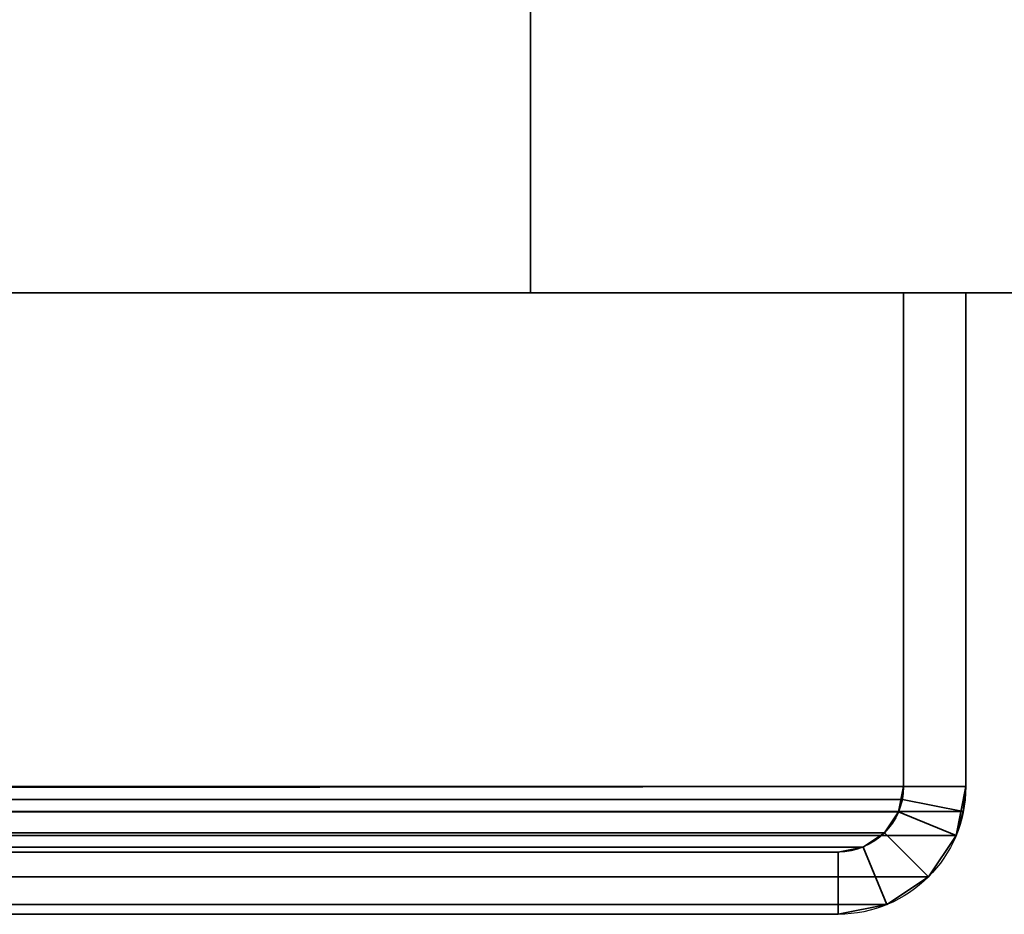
# Model space of a CAD drawing. Header units: millimetres. Extents: x -508 to 6708, y -115 to 193.
# Tile 651 of 656: x 1895 to 1919, y -25 to -3. Entities that reach past the tile are written whole.
import ezdxf

# ---------------------------------------------------------------- set-up
doc = ezdxf.new("R2010")
doc.units = ezdxf.units.MM
doc.layers.add('151', color=7, linetype='Continuous', true_color=0xffffff)

# ---------------------------------------------------------------- blocks, each defined once
blk = doc.blocks.new('UG_SURFACE_002')
at = {"layer": '151', "color": 252, "linetype": 'Continuous', "lineweight": 35}
for points in [[(2057.5, -10, 2215.25), (2057.5, 174.4, 2215.25), (942.5, 174.4, 2215.25), (942.5, -10, 2215.25)], [(1092.5, -10, 2065.25), (1092.5, 174.4, 2065.25), (1907.5, 174.4, 2065.25), (1907.5, -10, 2065.25)], [(1907.5, -10, -7.75), (1907.5, 174.4, -7.75), (2057.5, 174.4, -7.75), (2057.5, -10, -7.75)], [(1907.5, -10, 2065.25), (1907.5, 174.4, 2065.25), (1907.5, 174.4, -7.75), (1907.5, -10, -7.75)], [(2057.5, -10, 2215.25), (942.5, -10, 2215.25), (1092.5, -10, 2065.25), (1907.5, -10, 2065.25)], [(1907.5, -10, 2065.25), (1907.5, -10, -7.75), (2057.5, -10, -7.75), (2057.5, -10, 2215.25)]]:
    blk.add_3dface(points, dxfattribs=at)
blk = doc.blocks.new('UG_SURFACE_148')
at = {"layer": '151', "color": 252, "linetype": 'Continuous', "lineweight": 35}
for points in [[(1082, -10, 2075.25), (1918, -10, 2075.25), (1916.5, -10, 2073.75), (1083.5, -10, 2073.75)], [(1082, -10, 2075.25), (1082, -21.92, 2075.25), (1918, -21.92, 2075.25), (1918, -10, 2075.25)], [(1083.5, -10, 2073.75), (1916.5, -10, 2073.75), (1916.5, -21.92, 2073.75), (1083.5, -21.92, 2073.75)], [(1916.5, -21.92, 2073.75), (1916.5, -10, 2073.75), (1918, -10, 2075.25), (1918, -21.92, 2075.25)], [(1918, -21.92, 2075.25), (1082, -21.92, 2075.25), (1082.059, -22.521, 2075.191)], [(1917.941, -22.521, 2075.191), (1918, -21.92, 2075.25), (1082.059, -22.521, 2075.191)], [(1083.53, -22.228, 2073.72), (1083.5, -21.92, 2073.75), (1916.5, -21.92, 2073.75)], [(1083.53, -22.228, 2073.72), (1916.5, -21.92, 2073.75), (1916.47, -22.228, 2073.72)], [(1918, -21.92, 2075.25), (1917.941, -22.521, 2075.191), (1916.47, -22.228, 2073.72), (1916.5, -21.92, 2073.75)], [(1916.47, -22.228, 2073.72), (1916.38, -22.525, 2073.63), (1083.62, -22.525, 2073.63), (1083.53, -22.228, 2073.72)], [(1917.941, -22.521, 2075.191), (1917.765, -23.099, 2075.016), (1916.38, -22.525, 2073.63), (1916.47, -22.228, 2073.72)], [(1082.059, -22.521, 2075.191), (1082.235, -23.099, 2075.016), (1917.765, -23.099, 2075.016), (1917.941, -22.521, 2075.191)], [(1916.037, -23.037, 2073.287), (1083.963, -23.037, 2073.287), (1083.62, -22.525, 2073.63), (1916.38, -22.525, 2073.63)], [(1917.765, -23.099, 2075.016), (1917.098, -24.098, 2074.348), (1916.037, -23.037, 2073.287), (1916.38, -22.525, 2073.63)], [(1915.525, -23.38, 2072.775), (1084.475, -23.38, 2072.775), (1083.963, -23.037, 2073.287), (1916.037, -23.037, 2073.287)], [(1915.525, -23.38, 2072.775), (1916.037, -23.037, 2073.287), (1917.098, -24.098, 2074.348), (1916.099, -24.766, 2073.349)], [(1917.765, -23.099, 2075.016), (1082.235, -23.099, 2075.016), (1082.902, -24.098, 2074.348), (1917.098, -24.098, 2074.348)], [(1914.92, -23.5, 2072.17), (1085.08, -23.5, 2072.17), (1084.475, -23.38, 2072.775), (1915.525, -23.38, 2072.775)], [(1085.08, -23.5, 2072.17), (1914.92, -23.5, 2072.17), (1866.08, -23.5, 2023.33), (1133.92, -23.5, 2023.33)], [(1914.92, -25, 2072.17), (1866.08, -25, 2023.33), (1866.08, -23.5, 2023.33), (1914.92, -23.5, 2072.17)], [(1914.92, -23.5, 2072.17), (1915.525, -23.38, 2072.775), (1916.099, -24.766, 2073.349), (1914.92, -25, 2072.17)], [(1917.098, -24.098, 2074.348), (1082.902, -24.098, 2074.348), (1083.901, -24.766, 2073.349), (1916.099, -24.766, 2073.349)], [(1916.099, -24.766, 2073.349), (1083.901, -24.766, 2073.349), (1085.08, -25, 2072.17), (1914.92, -25, 2072.17)], [(1085.08, -25, 2072.17), (1133.92, -25, 2023.33), (1866.08, -25, 2023.33), (1914.92, -25, 2072.17)]]:
    blk.add_3dface(points, dxfattribs=at)
blk = doc.blocks.new('UG_SURFACE_149')
at = {"layer": '151', "color": 252, "linetype": 'Continuous', "lineweight": 35}
for points in [[(1918, -10, 2075.25), (1918, -10, -7.75), (1916.5, -10, -7.75), (1916.5, -10, 2073.75)], [(1916.5, -10, 2073.75), (1916.5, -10, -7.75), (1916.5, -21.92, -7.75), (1916.5, -21.92, 2073.75)], [(1916.5, -21.92, -7.75), (1916.5, -10, -7.75), (1918, -10, -7.75), (1918, -21.92, -7.75)], [(1918, -21.92, 2075.25), (1918, -10, 2075.25), (1916.5, -10, 2073.75), (1916.5, -21.92, 2073.75)], [(1918, -10, 2075.25), (1918, -21.92, 2075.25), (1918, -21.92, -7.75), (1918, -10, -7.75)], [(1916.5, -21.92, -7.75), (1916.38, -22.525, -7.75), (1916.38, -22.525, 2073.63)], [(1916.38, -22.525, 2073.63), (1916.47, -22.228, 2073.72), (1916.5, -21.92, -7.75)], [(1918, -21.92, -7.75), (1917.765, -23.099, -7.75), (1916.38, -22.525, -7.75), (1916.5, -21.92, -7.75)], [(1916.47, -22.228, 2073.72), (1916.5, -21.92, 2073.75), (1916.5, -21.92, -7.75)], [(1916.5, -21.92, 2073.75), (1916.47, -22.228, 2073.72), (1917.941, -22.521, 2075.191), (1918, -21.92, 2075.25)], [(1918, -21.92, -7.75), (1917.941, -22.521, 2075.191), (1917.765, -23.099, 2075.016)], [(1917.765, -23.099, 2075.016), (1917.765, -23.099, -7.75), (1918, -21.92, -7.75)], [(1918, -21.92, -7.75), (1918, -21.92, 2075.25), (1917.941, -22.521, 2075.191)], [(1916.47, -22.228, 2073.72), (1916.38, -22.525, 2073.63), (1917.765, -23.099, 2075.016), (1917.941, -22.521, 2075.191)], [(1916.38, -22.525, 2073.63), (1916.38, -22.525, -7.75), (1916.037, -23.037, -7.75), (1916.037, -23.037, 2073.287)], [(1916.037, -23.037, -7.75), (1916.38, -22.525, -7.75), (1917.765, -23.099, -7.75), (1917.098, -24.098, -7.75)], [(1916.38, -22.525, 2073.63), (1916.037, -23.037, 2073.287), (1917.098, -24.098, 2074.348), (1917.765, -23.099, 2075.016)], [(1916.037, -23.037, 2073.287), (1916.037, -23.037, -7.75), (1915.525, -23.38, -7.75), (1915.525, -23.38, 2072.775)], [(1917.098, -24.098, -7.75), (1916.099, -24.766, -7.75), (1915.525, -23.38, -7.75), (1916.037, -23.037, -7.75)], [(1916.099, -24.766, 2073.349), (1917.098, -24.098, 2074.348), (1916.037, -23.037, 2073.287), (1915.525, -23.38, 2072.775)], [(1917.098, -24.098, 2074.348), (1917.098, -24.098, -7.75), (1917.765, -23.099, -7.75), (1917.765, -23.099, 2075.016)], [(1914.92, -23.5, 2072.17), (1914.92, -23.5, -7.75), (1866.08, -23.5, -7.75), (1866.08, -23.5, 2023.33)], [(1866.08, -23.5, -7.75), (1914.92, -23.5, -7.75), (1914.92, -25, -7.75), (1866.08, -25, -7.75)], [(1866.08, -25, 2023.33), (1914.92, -25, 2072.17), (1914.92, -23.5, 2072.17), (1866.08, -23.5, 2023.33)], [(1915.525, -23.38, 2072.775), (1915.525, -23.38, -7.75), (1914.92, -23.5, -7.75), (1914.92, -23.5, 2072.17)], [(1914.92, -23.5, -7.75), (1915.525, -23.38, -7.75), (1916.099, -24.766, -7.75), (1914.92, -25, -7.75)], [(1914.92, -25, 2072.17), (1916.099, -24.766, 2073.349), (1915.525, -23.38, 2072.775), (1914.92, -23.5, 2072.17)], [(1916.099, -24.766, 2073.349), (1916.099, -24.766, -7.75), (1917.098, -24.098, -7.75), (1917.098, -24.098, 2074.348)], [(1914.92, -25, 2072.17), (1914.92, -25, -7.75), (1916.099, -24.766, -7.75), (1916.099, -24.766, 2073.349)], [(1914.92, -25, 2072.17), (1866.08, -25, 2023.33), (1866.08, -25, -7.75), (1914.92, -25, -7.75)]]:
    blk.add_3dface(points, dxfattribs=at)

msp = doc.modelspace()

# ---------------------------------------------------------------- linework, layer by layer
at = {"layer": '151', "color": 253, "linetype": 'Continuous', "lineweight": -3}
for p, q in [((1907.5, -10, 2065.25), (1907.5, 174.4, 2065.25)), ((1907.5, 174.4, -7.75), (1907.5, -10, -7.75)), ((942.5, -10, 2215.25), (2057.5, -10, 2215.25)), ((1918, -10, 2075.25), (1082, -10, 2075.25)), ((1916.5, -10, 2073.75), (1083.5, -10, 2073.75)), ((1907.5, -10, 2065.25), (1092.5, -10, 2065.25)), ((1907.5, -10, -7.75), (1907.5, -10, 2065.25)), ((1907.5, -10, -7.75), (2057.5, -10, -7.75)), ((1916.5, -10, 2073.75), (1916.5, -21.92, 2073.75)), ((1918, -10, 2075.25), (1916.5, -10, 2073.75)), ((1916.5, -10, -7.75), (1916.5, -21.92, -7.75)), ((1916.5, -10, -7.75), (1916.5, -10, 2073.75)), ((1916.5, -10, -7.75), (1918, -10, -7.75)), ((1916.5, -10, 2073.75), (1916.5, -21.92, 2073.75)), ((1918, -10, 2075.25), (1916.5, -10, 2073.75)), ((1918, -10, 2075.25), (1918, -21.92, 2075.25)), ((1918, -10, -7.75), (1918, -21.92, -7.75)), ((1918, -10, 2075.25), (1918, -21.92, 2075.25)), ((1918, -10, -7.75), (1918, -10, 2075.25)), ((1918, -21.92, 2075.25), (1082, -21.92, 2075.25)), ((1916.5, -21.92, 2073.75), (1083.5, -21.92, 2073.75)), ((1916.5, -21.92, -7.75), (1916.5, -21.92, 2073.75)), ((1918, -21.92, -7.75), (1918, -21.92, 2075.25)), ((1914.92, -23.5, 2072.17), (1085.08, -23.5, 2072.17)), ((1914.92, -23.5, -7.75), (1866.08, -23.5, -7.75)), ((1914.92, -23.5, 2072.17), (1866.08, -23.5, 2023.33)), ((1914.92, -23.5, 2072.17), (1866.08, -23.5, 2023.33)), ((1914.92, -23.5, -7.75), (1914.92, -23.5, 2072.17)), ((1914.92, -25, 2072.17), (1085.08, -25, 2072.17)), ((1914.92, -25, 2072.17), (1866.08, -25, 2023.33)), ((1914.92, -25, -7.75), (1866.08, -25, -7.75)), ((1914.92, -25, 2072.17), (1866.08, -25, 2023.33)), ((1914.92, -25, -7.75), (1914.92, -25, 2072.17))]:
    msp.add_line(p, q, dxfattribs=at)
at = {"layer": '151', "color": 253, "linetype": 'Continuous', "lineweight": -3, "extrusion": (0, 0, -1)}
for radius in [1.58, 3.08]:
    msp.add_arc((-1914.92, -21.92, 7.75), radius, 180, 270, dxfattribs=at)
at = {"layer": '151', "color": 253, "linetype": 'Continuous', "lineweight": -3, "extrusion": (0.707107, 6.12323e-17, -0.707107)}
for major_axis, start_param, end_param in [((-1.58, 0, -1.58), 3.141593, 4.712389), ((3.08, 0, 3.08), 0, 1.570796), ((1.58, 0, 1.58), 0, 1.570796), ((-3.08, 0, -3.08), 3.141593, 4.712389)]:
    msp.add_ellipse((1914.92, -21.92, 2072.17), major_axis=major_axis, ratio=0.707107, start_param=start_param, end_param=end_param, dxfattribs=at)

# ---------------------------------------------------------------- block references
at = {"layer": '151', "color": 253, "linetype": 'Continuous', "lineweight": -3}
for name in ['UG_SURFACE_002', 'UG_SURFACE_148', 'UG_SURFACE_149']:
    msp.add_blockref(name, (0, 0), dxfattribs=at)

doc.saveas('drawing.dxf')
